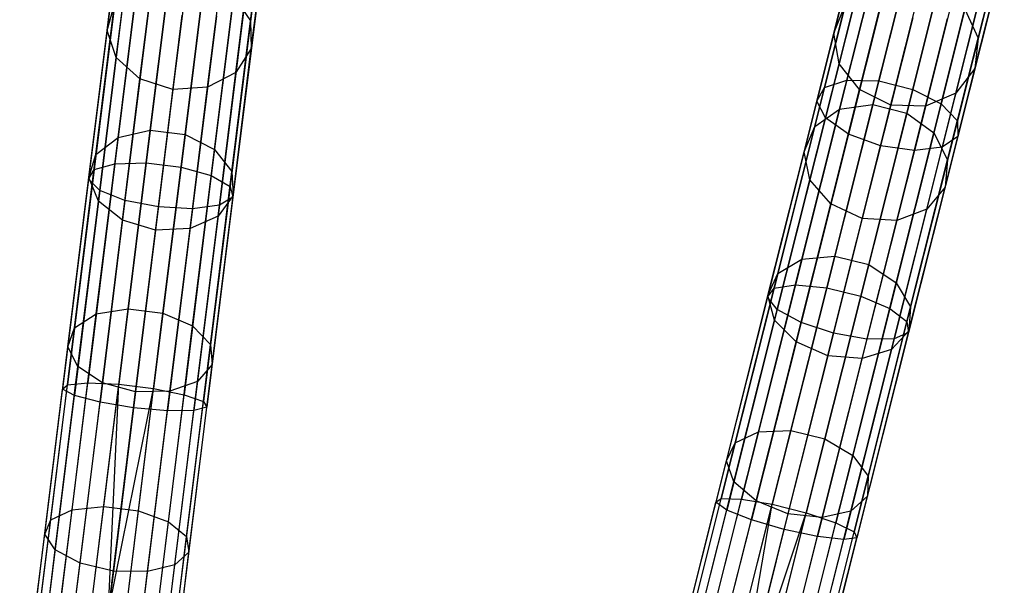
# Model space of a CAD drawing. Extents: x -91 to 92, y -91 to 92.
# Tile 307 of 319: x 7.68 to 21.12, y 70.82 to 78.54. Entities that reach past the tile are written whole.
import ezdxf

# ---------------------------------------------------------------- set-up
doc = ezdxf.new("R2010")
doc.units = 0
doc.header["$LTSCALE"] = 25.4
doc.layers.get('0').update_dxf_attribs({"linetype": 'CONTINUOUS'})

# ---------------------------------------------------------------- blocks, each defined once
blk = doc.blocks.new('NL2500012258_STL_2')
at = {"color": 0}
for p, q in [((111.871, 79.888, 30.336), (111.218, 77.289, 28.794)), ((111.871, 79.888, 30.336), (111.218, 77.289, 28.794)), ((112.313, 79.905, 30.152), (111.652, 77.279, 28.593)), ((112.313, 79.905, 30.152), (111.652, 77.279, 28.593)), ((103.075, 78.1, 170.143), (103.285, 79.798, 167.616)), ((103.075, 78.1, 170.143), (103.285, 79.798, 167.616)), ((111.554, 79.739, 30.661), (110.912, 77.19, 29.149)), ((111.554, 79.739, 30.661), (110.912, 77.19, 29.149)), ((112.777, 79.789, 30.152), (112.116, 77.162, 28.593)), ((112.777, 79.789, 30.152), (112.116, 77.162, 28.593)), ((101.116, 77.967, 169.848), (101.321, 79.626, 167.38)), ((101.116, 77.967, 169.848), (101.321, 79.626, 167.38)), ((111.433, 79.495, 31.055), (110.806, 77.004, 29.578)), ((111.433, 79.495, 31.055), (110.806, 77.004, 29.578)), ((113.158, 79.564, 30.336), (112.504, 76.965, 28.794)), ((113.158, 79.564, 30.336), (112.504, 76.965, 28.794)), ((103.086, 77.723, 169.848), (103.292, 79.382, 167.38)), ((103.086, 77.723, 169.848), (103.292, 79.382, 167.38)), ((101.241, 77.598, 169.57), (101.442, 79.219, 167.157)), ((101.241, 77.598, 169.57), (101.442, 79.219, 167.157)), ((111.536, 79.209, 31.425), (110.924, 76.775, 29.981)), ((111.536, 79.209, 31.425), (110.924, 76.775, 29.981)), ((113.367, 79.283, 30.661), (112.726, 76.734, 29.149)), ((113.367, 79.283, 30.661), (112.726, 76.734, 29.149)), ((102.009, 79.051, 28.593), (101.652, 76.163, 27.455)), ((102.009, 79.051, 28.593), (101.652, 76.163, 27.455)), ((111.04, 77.933, 167.38), (111.353, 79.178, 164.689)), ((111.04, 77.933, 167.38), (111.353, 79.178, 164.689)), ((113.01, 77.863, 167.616), (113.331, 79.137, 164.861)), ((113.01, 77.863, 167.616), (113.331, 79.137, 164.861)), ((101.577, 79.008, 28.794), (101.223, 76.15, 27.668)), ((101.577, 79.008, 28.794), (101.223, 76.15, 27.668)), ((102.484, 78.992, 28.593), (102.127, 76.104, 27.455)), ((102.484, 78.992, 28.593), (102.127, 76.104, 27.455)), ((102.875, 77.396, 169.57), (103.076, 79.017, 167.157)), ((102.875, 77.396, 169.57), (103.076, 79.017, 167.157)), ((111.84, 78.949, 31.687), (111.238, 76.555, 30.267)), ((111.84, 78.949, 31.687), (111.238, 76.555, 30.267)), ((113.358, 79.01, 31.055), (112.732, 76.52, 29.578)), ((113.358, 79.01, 31.055), (112.732, 76.52, 29.578)), ((101.286, 78.872, 29.149), (100.939, 76.069, 28.044)), ((101.286, 78.872, 29.149), (100.939, 76.069, 28.044)), ((101.566, 77.307, 169.373), (101.764, 78.902, 166.999)), ((101.566, 77.307, 169.373), (101.764, 78.902, 166.999)), ((102.489, 77.193, 169.373), (102.686, 78.788, 166.999)), ((102.489, 77.193, 169.373), (102.686, 78.788, 166.999)), ((102.893, 78.845, 28.794), (102.539, 75.987, 27.668)), ((102.893, 78.845, 28.794), (102.539, 75.987, 27.668)), ((113.132, 78.808, 31.425), (112.52, 76.374, 29.981)), ((113.132, 78.808, 31.425), (112.52, 76.374, 29.981)), ((101.204, 78.675, 29.578), (100.865, 75.937, 28.498)), ((101.204, 78.675, 29.578), (100.865, 75.937, 28.498)), ((101.707, 76.607, 172.837), (101.969, 78.723, 170.526)), ((101.707, 76.607, 172.837), (101.969, 78.723, 170.526)), ((102.213, 78.746, 166.943), (102.016, 77.161, 169.302)), ((102.213, 78.746, 166.943), (102.016, 77.161, 169.302)), ((102.182, 76.548, 172.837), (102.444, 78.664, 170.526)), ((102.182, 76.548, 172.837), (102.444, 78.664, 170.526)), ((111.11, 77.515, 167.157), (111.416, 78.732, 164.527)), ((111.11, 77.515, 167.157), (111.416, 78.732, 164.527)), ((111.572, 76.958, 170.526), (112.002, 78.668, 167.922)), ((111.572, 76.958, 170.526), (112.002, 78.668, 167.922)), ((111.676, 76.393, 30.37), (112.275, 78.773, 31.782)), ((111.676, 76.393, 30.37), (112.275, 78.773, 31.782)), ((112.741, 78.722, 31.687), (112.139, 76.328, 30.267)), ((112.741, 78.722, 31.687), (112.139, 76.328, 30.267)), ((112.965, 77.449, 167.38), (113.278, 78.694, 164.689)), ((112.965, 77.449, 167.38), (113.278, 78.694, 164.689)), ((101.267, 76.508, 172.674), (101.527, 78.602, 170.388)), ((101.267, 76.508, 172.674), (101.527, 78.602, 170.388)), ((103.142, 78.642, 29.149), (102.795, 75.839, 28.044)), ((103.142, 78.642, 29.149), (102.795, 75.839, 28.044)), ((111.118, 76.893, 170.388), (111.544, 78.584, 167.811)), ((111.118, 76.893, 170.388), (111.544, 78.584, 167.811)), ((112.036, 76.841, 170.526), (112.466, 78.551, 167.922)), ((112.036, 76.841, 170.526), (112.466, 78.551, 167.922)), ((101.348, 78.462, 29.981), (101.017, 75.786, 28.926)), ((101.348, 78.462, 29.981), (101.017, 75.786, 28.926)), ((102.584, 76.345, 172.674), (102.843, 78.439, 170.388)), ((102.584, 76.345, 172.674), (102.843, 78.439, 170.388)), ((103.174, 78.431, 29.578), (102.835, 75.693, 28.498)), ((103.174, 78.431, 29.578), (102.835, 75.693, 28.498)), ((102.843, 78.439, 170.388), (103.075, 78.1, 170.143)), ((102.843, 78.439, 170.388), (103.075, 78.1, 170.143)), ((100.965, 76.275, 172.386), (101.219, 78.329, 170.143)), ((100.965, 76.275, 172.386), (101.219, 78.329, 170.143)), ((101.116, 77.967, 169.848), (101.219, 78.329, 170.143)), ((101.116, 77.967, 169.848), (101.219, 78.329, 170.143)), ((101.687, 78.282, 30.267), (101.361, 75.649, 29.23)), ((101.687, 78.282, 30.267), (101.361, 75.649, 29.23)), ((102.982, 78.26, 29.981), (102.65, 75.584, 28.926)), ((102.982, 78.26, 29.981), (102.65, 75.584, 28.926)), ((110.779, 76.659, 170.143), (111.196, 78.319, 167.616)), ((110.779, 76.659, 170.143), (111.196, 78.319, 167.616)), ((111.04, 77.933, 167.38), (111.196, 78.319, 167.616)), ((111.04, 77.933, 167.38), (111.196, 78.319, 167.616)), ((111.39, 77.161, 166.999), (111.691, 78.357, 164.412)), ((111.39, 77.161, 166.999), (111.691, 78.357, 164.412)), ((112.404, 76.569, 170.388), (112.83, 78.261, 167.811)), ((112.404, 76.569, 170.388), (112.83, 78.261, 167.811)), ((112.706, 77.114, 167.157), (113.012, 78.33, 164.527)), ((112.706, 77.114, 167.157), (113.012, 78.33, 164.527)), ((112.83, 78.261, 167.811), (113.01, 77.863, 167.616)), ((112.83, 78.261, 167.811), (113.01, 77.863, 167.616)), ((101.818, 75.559, 29.339), (102.142, 78.176, 30.37)), ((101.818, 75.559, 29.339), (102.142, 78.176, 30.37)), ((102.609, 78.168, 30.267), (102.283, 75.535, 29.23)), ((102.609, 78.168, 30.267), (102.283, 75.535, 29.23)), ((112.116, 78.141, 164.371), (111.817, 76.951, 166.943)), ((112.116, 78.141, 164.371), (111.817, 76.951, 166.943)), ((112.291, 76.934, 166.999), (112.592, 78.131, 164.412)), ((112.291, 76.934, 166.999), (112.592, 78.131, 164.412)), ((102.82, 76.045, 172.386), (103.075, 78.1, 170.143)), ((102.82, 76.045, 172.386), (103.075, 78.1, 170.143)), ((103.075, 78.1, 170.143), (103.086, 77.723, 169.848)), ((103.075, 78.1, 170.143), (103.086, 77.723, 169.848)), ((100.867, 75.961, 172.039), (101.116, 77.967, 169.848)), ((100.867, 75.961, 172.039), (101.116, 77.967, 169.848)), ((101.241, 77.598, 169.57), (101.116, 77.967, 169.848)), ((101.241, 77.598, 169.57), (101.116, 77.967, 169.848)), ((110.632, 76.312, 169.848), (111.04, 77.933, 167.38)), ((110.632, 76.312, 169.848), (111.04, 77.933, 167.38)), ((111.11, 77.515, 167.157), (111.04, 77.933, 167.38)), ((111.11, 77.515, 167.157), (111.04, 77.933, 167.38)), ((112.593, 76.203, 170.143), (113.01, 77.863, 167.616)), ((112.593, 76.203, 170.143), (113.01, 77.863, 167.616)), ((113.01, 77.863, 167.616), (112.965, 77.449, 167.38)), ((113.01, 77.863, 167.616), (112.965, 77.449, 167.38)), ((102.838, 75.717, 172.039), (103.086, 77.723, 169.848)), ((102.838, 75.717, 172.039), (103.086, 77.723, 169.848)), ((103.086, 77.723, 169.848), (102.875, 77.396, 169.57)), ((103.086, 77.723, 169.848), (102.875, 77.396, 169.57)), ((100.998, 75.637, 171.712), (101.241, 77.598, 169.57)), ((100.998, 75.637, 171.712), (101.241, 77.598, 169.57)), ((101.566, 77.307, 169.373), (101.241, 77.598, 169.57)), ((101.566, 77.307, 169.373), (101.241, 77.598, 169.57)), ((110.711, 75.931, 169.57), (111.11, 77.515, 167.157)), ((110.711, 75.931, 169.57), (111.11, 77.515, 167.157)), ((111.39, 77.161, 166.999), (111.11, 77.515, 167.157)), ((111.39, 77.161, 166.999), (111.11, 77.515, 167.157)), ((112.558, 75.828, 169.848), (112.965, 77.449, 167.38)), ((112.558, 75.828, 169.848), (112.965, 77.449, 167.38)), ((112.965, 77.449, 167.38), (112.706, 77.114, 167.157)), ((112.965, 77.449, 167.38), (112.706, 77.114, 167.157)), ((101.327, 75.378, 171.48), (101.566, 77.307, 169.373)), ((101.327, 75.378, 171.48), (101.566, 77.307, 169.373)), ((102.016, 77.161, 169.302), (101.566, 77.307, 169.373)), ((102.016, 77.161, 169.302), (101.566, 77.307, 169.373)), ((102.875, 77.396, 169.57), (102.489, 77.193, 169.373)), ((102.875, 77.396, 169.57), (102.489, 77.193, 169.373)), ((102.632, 75.435, 171.712), (102.875, 77.396, 169.57)), ((102.632, 75.435, 171.712), (102.875, 77.396, 169.57)), ((102.489, 77.193, 169.373), (102.016, 77.161, 169.302)), ((102.489, 77.193, 169.373), (102.016, 77.161, 169.302)), ((102.25, 75.264, 171.48), (102.489, 77.193, 169.373)), ((102.25, 75.264, 171.48), (102.489, 77.193, 169.373)), ((110.912, 77.19, 29.149), (110.223, 74.45, 28.044)), ((110.912, 77.19, 29.149), (110.223, 74.45, 28.044)), ((111.218, 77.289, 28.794), (110.515, 74.496, 27.668)), ((111.218, 77.289, 28.794), (110.515, 74.496, 27.668)), ((110.806, 77.004, 29.578), (110.912, 77.19, 29.149)), ((110.806, 77.004, 29.578), (110.912, 77.19, 29.149)), ((110.912, 77.19, 29.149), (111.218, 77.289, 28.794)), ((110.912, 77.19, 29.149), (111.218, 77.289, 28.794)), ((111.652, 77.279, 28.593), (110.942, 74.456, 27.455)), ((111.652, 77.279, 28.593), (110.942, 74.456, 27.455)), ((111.218, 77.289, 28.794), (111.652, 77.279, 28.593)), ((111.218, 77.289, 28.794), (111.652, 77.279, 28.593)), ((111.652, 77.279, 28.593), (112.116, 77.162, 28.593)), ((111.652, 77.279, 28.593), (112.116, 77.162, 28.593)), ((102.016, 77.161, 169.302), (101.779, 75.243, 171.396)), ((102.016, 77.161, 169.302), (101.779, 75.243, 171.396)), ((110.998, 75.602, 169.373), (111.39, 77.161, 166.999)), ((110.998, 75.602, 169.373), (111.39, 77.161, 166.999)), ((111.817, 76.951, 166.943), (111.39, 77.161, 166.999)), ((111.817, 76.951, 166.943), (111.39, 77.161, 166.999)), ((112.116, 77.162, 28.593), (111.407, 74.34, 27.455)), ((112.116, 77.162, 28.593), (111.407, 74.34, 27.455)), ((112.116, 77.162, 28.593), (112.504, 76.965, 28.794)), ((112.116, 77.162, 28.593), (112.504, 76.965, 28.794)), ((112.706, 77.114, 167.157), (112.291, 76.934, 166.999)), ((112.706, 77.114, 167.157), (112.291, 76.934, 166.999)), ((112.308, 75.529, 169.57), (112.706, 77.114, 167.157)), ((112.308, 75.529, 169.57), (112.706, 77.114, 167.157)), ((110.806, 77.004, 29.578), (110.133, 74.329, 28.498)), ((110.806, 77.004, 29.578), (110.133, 74.329, 28.498)), ((110.924, 76.775, 29.981), (110.806, 77.004, 29.578)), ((110.924, 76.775, 29.981), (110.806, 77.004, 29.578)), ((111.051, 74.89, 172.837), (111.572, 76.958, 170.526)), ((111.051, 74.89, 172.837), (111.572, 76.958, 170.526)), ((111.118, 76.893, 170.388), (111.572, 76.958, 170.526)), ((111.118, 76.893, 170.388), (111.572, 76.958, 170.526)), ((111.817, 76.951, 166.943), (111.427, 75.402, 169.302)), ((111.817, 76.951, 166.943), (111.427, 75.402, 169.302)), ((111.572, 76.958, 170.526), (112.036, 76.841, 170.526)), ((111.572, 76.958, 170.526), (112.036, 76.841, 170.526)), ((112.504, 76.965, 28.794), (111.802, 74.173, 27.668)), ((112.504, 76.965, 28.794), (111.802, 74.173, 27.668)), ((112.291, 76.934, 166.999), (111.817, 76.951, 166.943)), ((112.291, 76.934, 166.999), (111.817, 76.951, 166.943)), ((111.9, 75.376, 169.373), (112.291, 76.934, 166.999)), ((111.9, 75.376, 169.373), (112.291, 76.934, 166.999)), ((112.504, 76.965, 28.794), (112.726, 76.734, 29.149)), ((112.504, 76.965, 28.794), (112.726, 76.734, 29.149)), ((110.924, 76.775, 29.981), (110.266, 74.16, 28.926)), ((110.924, 76.775, 29.981), (110.266, 74.16, 28.926)), ((110.603, 74.846, 172.674), (111.118, 76.893, 170.388)), ((110.603, 74.846, 172.674), (111.118, 76.893, 170.388)), ((110.779, 76.659, 170.143), (111.118, 76.893, 170.388)), ((110.779, 76.659, 170.143), (111.118, 76.893, 170.388)), ((111.238, 76.555, 30.267), (110.924, 76.775, 29.981)), ((111.238, 76.555, 30.267), (110.924, 76.775, 29.981)), ((111.516, 74.773, 172.837), (112.036, 76.841, 170.526)), ((111.516, 74.773, 172.837), (112.036, 76.841, 170.526)), ((112.036, 76.841, 170.526), (112.404, 76.569, 170.388)), ((112.036, 76.841, 170.526), (112.404, 76.569, 170.388)), ((110.274, 74.652, 172.386), (110.779, 76.659, 170.143)), ((110.274, 74.652, 172.386), (110.779, 76.659, 170.143)), ((110.632, 76.312, 169.848), (110.779, 76.659, 170.143)), ((110.632, 76.312, 169.848), (110.779, 76.659, 170.143)), ((112.726, 76.734, 29.149), (112.037, 73.994, 28.044)), ((112.726, 76.734, 29.149), (112.037, 73.994, 28.044)), ((112.726, 76.734, 29.149), (112.732, 76.52, 29.578)), ((112.726, 76.734, 29.149), (112.732, 76.52, 29.578)), ((100.965, 76.275, 172.386), (101.267, 76.508, 172.674)), ((100.965, 76.275, 172.386), (101.267, 76.508, 172.674)), ((100.969, 74.099, 174.62), (101.267, 76.508, 172.674)), ((100.969, 74.099, 174.62), (101.267, 76.508, 172.674)), ((101.267, 76.508, 172.674), (101.707, 76.607, 172.837)), ((101.267, 76.508, 172.674), (101.707, 76.607, 172.837)), ((101.405, 74.171, 174.803), (101.707, 76.607, 172.837)), ((101.405, 74.171, 174.803), (101.707, 76.607, 172.837)), ((101.707, 76.607, 172.837), (102.182, 76.548, 172.837)), ((101.707, 76.607, 172.837), (102.182, 76.548, 172.837)), ((101.88, 74.112, 174.803), (102.182, 76.548, 172.837)), ((101.88, 74.112, 174.803), (102.182, 76.548, 172.837)), ((102.182, 76.548, 172.837), (102.584, 76.345, 172.674)), ((102.182, 76.548, 172.837), (102.584, 76.345, 172.674)), ((111.238, 76.555, 30.267), (110.591, 73.982, 29.23)), ((111.238, 76.555, 30.267), (110.591, 73.982, 29.23)), ((111.676, 76.393, 30.37), (111.238, 76.555, 30.267)), ((111.676, 76.393, 30.37), (111.238, 76.555, 30.267)), ((111.89, 74.523, 172.674), (112.404, 76.569, 170.388)), ((111.89, 74.523, 172.674), (112.404, 76.569, 170.388)), ((112.732, 76.52, 29.578), (112.059, 73.845, 28.498)), ((112.732, 76.52, 29.578), (112.059, 73.845, 28.498)), ((112.404, 76.569, 170.388), (112.593, 76.203, 170.143)), ((112.404, 76.569, 170.388), (112.593, 76.203, 170.143)), ((112.732, 76.52, 29.578), (112.52, 76.374, 29.981)), ((112.732, 76.52, 29.578), (112.52, 76.374, 29.981)), ((111.033, 73.836, 29.339), (111.676, 76.393, 30.37)), ((111.033, 73.836, 29.339), (111.676, 76.393, 30.37)), ((112.139, 76.328, 30.267), (111.676, 76.393, 30.37)), ((112.139, 76.328, 30.267), (111.676, 76.393, 30.37)), ((112.52, 76.374, 29.981), (111.862, 73.759, 28.926)), ((112.52, 76.374, 29.981), (111.862, 73.759, 28.926)), ((112.52, 76.374, 29.981), (112.139, 76.328, 30.267)), ((112.52, 76.374, 29.981), (112.139, 76.328, 30.267)), ((100.672, 73.911, 174.295), (100.965, 76.275, 172.386)), ((100.672, 73.911, 174.295), (100.965, 76.275, 172.386)), ((100.867, 75.961, 172.039), (100.965, 76.275, 172.386)), ((100.867, 75.961, 172.039), (100.965, 76.275, 172.386)), ((102.285, 73.936, 174.62), (102.584, 76.345, 172.674)), ((102.285, 73.936, 174.62), (102.584, 76.345, 172.674)), ((102.584, 76.345, 172.674), (102.82, 76.045, 172.386)), ((102.584, 76.345, 172.674), (102.82, 76.045, 172.386)), ((110.139, 74.352, 172.039), (110.632, 76.312, 169.848)), ((110.139, 74.352, 172.039), (110.632, 76.312, 169.848)), ((110.711, 75.931, 169.57), (110.632, 76.312, 169.848)), ((110.711, 75.931, 169.57), (110.632, 76.312, 169.848)), ((112.139, 76.328, 30.267), (111.492, 73.756, 29.23)), ((112.139, 76.328, 30.267), (111.492, 73.756, 29.23)), ((101.223, 76.15, 27.668), (100.853, 73.159, 26.982)), ((101.223, 76.15, 27.668), (100.853, 73.159, 26.982)), ((100.939, 76.069, 28.044), (101.223, 76.15, 27.668)), ((100.939, 76.069, 28.044), (101.223, 76.15, 27.668)), ((101.223, 76.15, 27.668), (101.652, 76.163, 27.455)), ((101.223, 76.15, 27.668), (101.652, 76.163, 27.455)), ((101.652, 76.163, 27.455), (101.277, 73.139, 26.762)), ((101.652, 76.163, 27.455), (101.277, 73.139, 26.762)), ((101.652, 76.163, 27.455), (102.127, 76.104, 27.455)), ((101.652, 76.163, 27.455), (102.127, 76.104, 27.455)), ((102.127, 76.104, 27.455), (101.752, 73.08, 26.762)), ((102.127, 76.104, 27.455), (101.752, 73.08, 26.762)), ((102.127, 76.104, 27.455), (102.539, 75.987, 27.668)), ((102.127, 76.104, 27.455), (102.539, 75.987, 27.668)), ((112.088, 74.196, 172.386), (112.593, 76.203, 170.143)), ((112.088, 74.196, 172.386), (112.593, 76.203, 170.143)), ((112.593, 76.203, 170.143), (112.558, 75.828, 169.848)), ((112.593, 76.203, 170.143), (112.558, 75.828, 169.848)), ((100.939, 76.069, 28.044), (100.576, 73.134, 27.371)), ((100.939, 76.069, 28.044), (100.576, 73.134, 27.371)), ((100.582, 73.652, 173.903), (100.867, 75.961, 172.039)), ((100.582, 73.652, 173.903), (100.867, 75.961, 172.039)), ((100.865, 75.937, 28.498), (100.939, 76.069, 28.044)), ((100.865, 75.937, 28.498), (100.939, 76.069, 28.044)), ((100.998, 75.637, 171.712), (100.867, 75.961, 172.039)), ((100.998, 75.637, 171.712), (100.867, 75.961, 172.039)), ((102.539, 75.987, 27.668), (102.169, 72.996, 26.982)), ((102.539, 75.987, 27.668), (102.169, 72.996, 26.982)), ((102.528, 73.681, 174.295), (102.82, 76.045, 172.386)), ((102.528, 73.681, 174.295), (102.82, 76.045, 172.386)), ((102.539, 75.987, 27.668), (102.795, 75.839, 28.044)), ((102.539, 75.987, 27.668), (102.795, 75.839, 28.044)), ((102.82, 76.045, 172.386), (102.838, 75.717, 172.039)), ((102.82, 76.045, 172.386), (102.838, 75.717, 172.039)), ((100.865, 75.937, 28.498), (100.51, 73.071, 27.841)), ((100.865, 75.937, 28.498), (100.51, 73.071, 27.841)), ((101.017, 75.786, 28.926), (100.865, 75.937, 28.498)), ((101.017, 75.786, 28.926), (100.865, 75.937, 28.498)), ((102.795, 75.839, 28.044), (102.431, 72.904, 27.371)), ((102.795, 75.839, 28.044), (102.431, 72.904, 27.371)), ((102.795, 75.839, 28.044), (102.835, 75.693, 28.498)), ((102.795, 75.839, 28.044), (102.835, 75.693, 28.498)), ((110.229, 74.014, 171.712), (110.711, 75.931, 169.57)), ((110.229, 74.014, 171.712), (110.711, 75.931, 169.57)), ((110.998, 75.602, 169.373), (110.711, 75.931, 169.57)), ((110.998, 75.602, 169.373), (110.711, 75.931, 169.57)), ((112.065, 73.868, 172.039), (112.558, 75.828, 169.848)), ((112.065, 73.868, 172.039), (112.558, 75.828, 169.848)), ((112.558, 75.828, 169.848), (112.308, 75.529, 169.57)), ((112.558, 75.828, 169.848), (112.308, 75.529, 169.57)), ((101.017, 75.786, 28.926), (100.67, 72.984, 28.284)), ((101.017, 75.786, 28.926), (100.67, 72.984, 28.284)), ((101.361, 75.649, 29.23), (101.017, 75.786, 28.926)), ((101.361, 75.649, 29.23), (101.017, 75.786, 28.926)), ((102.835, 75.693, 28.498), (102.48, 72.827, 27.841)), ((102.835, 75.693, 28.498), (102.48, 72.827, 27.841)), ((102.552, 73.408, 173.903), (102.838, 75.717, 172.039)), ((102.552, 73.408, 173.903), (102.838, 75.717, 172.039)), ((102.838, 75.717, 172.039), (102.632, 75.435, 171.712)), ((102.838, 75.717, 172.039), (102.632, 75.435, 171.712)), ((102.835, 75.693, 28.498), (102.65, 75.584, 28.926)), ((102.835, 75.693, 28.498), (102.65, 75.584, 28.926)), ((100.719, 73.38, 173.534), (100.998, 75.637, 171.712)), ((100.719, 73.38, 173.534), (100.998, 75.637, 171.712)), ((101.327, 75.378, 171.48), (100.998, 75.637, 171.712)), ((101.327, 75.378, 171.48), (100.998, 75.637, 171.712)), ((101.361, 75.649, 29.23), (101.02, 72.893, 28.598)), ((101.361, 75.649, 29.23), (101.02, 72.893, 28.598)), ((101.818, 75.559, 29.339), (101.361, 75.649, 29.23)), ((101.818, 75.559, 29.339), (101.361, 75.649, 29.23)), ((101.479, 72.819, 28.711), (101.818, 75.559, 29.339)), ((101.479, 72.819, 28.711), (101.818, 75.559, 29.339)), ((102.283, 75.535, 29.23), (101.818, 75.559, 29.339)), ((102.283, 75.535, 29.23), (101.818, 75.559, 29.339)), ((102.65, 75.584, 28.926), (102.283, 75.535, 29.23)), ((102.65, 75.584, 28.926), (102.283, 75.535, 29.23)), ((102.65, 75.584, 28.926), (102.303, 72.782, 28.284)), ((102.65, 75.584, 28.926), (102.303, 72.782, 28.284)), ((110.524, 73.717, 171.48), (110.998, 75.602, 169.373)), ((110.524, 73.717, 171.48), (110.998, 75.602, 169.373)), ((111.427, 75.402, 169.302), (110.998, 75.602, 169.373)), ((111.427, 75.402, 169.302), (110.998, 75.602, 169.373)), ((102.283, 75.535, 29.23), (101.942, 72.779, 28.598)), ((102.283, 75.535, 29.23), (101.942, 72.779, 28.598)), ((102.632, 75.435, 171.712), (102.25, 75.264, 171.48)), ((102.632, 75.435, 171.712), (102.25, 75.264, 171.48)), ((102.352, 73.178, 173.534), (102.632, 75.435, 171.712)), ((102.352, 73.178, 173.534), (102.632, 75.435, 171.712)), ((111.826, 73.613, 171.712), (112.308, 75.529, 169.57)), ((111.826, 73.613, 171.712), (112.308, 75.529, 169.57)), ((112.308, 75.529, 169.57), (111.9, 75.376, 169.373)), ((112.308, 75.529, 169.57), (111.9, 75.376, 169.373)), ((101.052, 73.158, 173.272), (101.327, 75.378, 171.48)), ((101.052, 73.158, 173.272), (101.327, 75.378, 171.48)), ((101.779, 75.243, 171.396), (101.327, 75.378, 171.48)), ((101.779, 75.243, 171.396), (101.327, 75.378, 171.48)), ((111.427, 75.402, 169.302), (110.956, 73.528, 171.396)), ((111.427, 75.402, 169.302), (110.956, 73.528, 171.396)), ((111.425, 73.49, 171.48), (111.9, 75.376, 169.373)), ((111.425, 73.49, 171.48), (111.9, 75.376, 169.373)), ((111.9, 75.376, 169.373), (111.427, 75.402, 169.302)), ((111.9, 75.376, 169.373), (111.427, 75.402, 169.302)), ((101.779, 75.243, 171.396), (101.506, 73.037, 173.177)), ((101.779, 75.243, 171.396), (101.506, 73.037, 173.177)), ((102.25, 75.264, 171.48), (101.779, 75.243, 171.396)), ((102.25, 75.264, 171.48), (101.779, 75.243, 171.396)), ((101.975, 73.044, 173.272), (102.25, 75.264, 171.48)), ((101.975, 73.044, 173.272), (102.25, 75.264, 171.48)), ((110.453, 72.51, 174.803), (111.051, 74.89, 172.837)), ((110.453, 72.51, 174.803), (111.051, 74.89, 172.837)), ((110.603, 74.846, 172.674), (111.051, 74.89, 172.837)), ((110.603, 74.846, 172.674), (111.051, 74.89, 172.837)), ((111.051, 74.89, 172.837), (111.516, 74.773, 172.837)), ((111.051, 74.89, 172.837), (111.516, 74.773, 172.837)), ((110.011, 72.491, 174.62), (110.603, 74.846, 172.674)), ((110.011, 72.491, 174.62), (110.603, 74.846, 172.674)), ((110.274, 74.652, 172.386), (110.603, 74.846, 172.674)), ((110.274, 74.652, 172.386), (110.603, 74.846, 172.674)), ((110.917, 72.393, 174.803), (111.516, 74.773, 172.837)), ((110.917, 72.393, 174.803), (111.516, 74.773, 172.837)), ((111.516, 74.773, 172.837), (111.89, 74.523, 172.674)), ((111.516, 74.773, 172.837), (111.89, 74.523, 172.674)), ((109.693, 72.342, 174.295), (110.274, 74.652, 172.386)), ((109.693, 72.342, 174.295), (110.274, 74.652, 172.386)), ((110.139, 74.352, 172.039), (110.274, 74.652, 172.386)), ((110.139, 74.352, 172.039), (110.274, 74.652, 172.386)), ((110.515, 74.496, 27.668), (109.78, 71.573, 26.982)), ((110.515, 74.496, 27.668), (109.78, 71.573, 26.982)), ((110.223, 74.45, 28.044), (110.515, 74.496, 27.668)), ((110.223, 74.45, 28.044), (110.515, 74.496, 27.668)), ((110.515, 74.496, 27.668), (110.942, 74.456, 27.455)), ((110.515, 74.496, 27.668), (110.942, 74.456, 27.455)), ((111.297, 72.168, 174.62), (111.89, 74.523, 172.674)), ((111.297, 72.168, 174.62), (111.89, 74.523, 172.674)), ((111.89, 74.523, 172.674), (112.088, 74.196, 172.386)), ((111.89, 74.523, 172.674), (112.088, 74.196, 172.386)), ((110.223, 74.45, 28.044), (109.502, 71.582, 27.371)), ((110.223, 74.45, 28.044), (109.502, 71.582, 27.371)), ((109.572, 72.096, 173.903), (110.139, 74.352, 172.039)), ((109.572, 72.096, 173.903), (110.139, 74.352, 172.039)), ((110.133, 74.329, 28.498), (110.223, 74.45, 28.044)), ((110.133, 74.329, 28.498), (110.223, 74.45, 28.044)), ((110.229, 74.014, 171.712), (110.139, 74.352, 172.039)), ((110.229, 74.014, 171.712), (110.139, 74.352, 172.039)), ((110.942, 74.456, 27.455), (110.199, 71.501, 26.762)), ((110.942, 74.456, 27.455), (110.199, 71.501, 26.762)), ((110.942, 74.456, 27.455), (111.407, 74.34, 27.455)), ((110.942, 74.456, 27.455), (111.407, 74.34, 27.455)), ((110.133, 74.329, 28.498), (109.429, 71.528, 27.841)), ((110.133, 74.329, 28.498), (109.429, 71.528, 27.841)), ((110.266, 74.16, 28.926), (110.133, 74.329, 28.498)), ((110.266, 74.16, 28.926), (110.133, 74.329, 28.498)), ((111.407, 74.34, 27.455), (110.663, 71.385, 26.762)), ((111.407, 74.34, 27.455), (110.663, 71.385, 26.762)), ((111.407, 74.34, 27.455), (111.802, 74.173, 27.668)), ((111.407, 74.34, 27.455), (111.802, 74.173, 27.668)), ((100.638, 71.427, 176.18), (100.969, 74.099, 174.62)), ((100.638, 71.427, 176.18), (100.969, 74.099, 174.62)), ((100.672, 73.911, 174.295), (100.969, 74.099, 174.62)), ((100.672, 73.911, 174.295), (100.969, 74.099, 174.62)), ((100.969, 74.099, 174.62), (101.405, 74.171, 174.803)), ((100.969, 74.099, 174.62), (101.405, 74.171, 174.803)), ((101.071, 71.471, 176.381), (101.405, 74.171, 174.803)), ((101.071, 71.471, 176.381), (101.405, 74.171, 174.803)), ((101.405, 74.171, 174.803), (101.88, 74.112, 174.803)), ((101.405, 74.171, 174.803), (101.88, 74.112, 174.803)), ((101.546, 71.412, 176.381), (101.88, 74.112, 174.803)), ((101.546, 71.412, 176.381), (101.88, 74.112, 174.803)), ((101.88, 74.112, 174.803), (102.285, 73.936, 174.62)), ((101.88, 74.112, 174.803), (102.285, 73.936, 174.62)), ((110.266, 74.16, 28.926), (109.577, 71.422, 28.284)), ((110.266, 74.16, 28.926), (109.577, 71.422, 28.284)), ((110.591, 73.982, 29.23), (110.266, 74.16, 28.926)), ((110.591, 73.982, 29.23), (110.266, 74.16, 28.926)), ((111.802, 74.173, 27.668), (111.066, 71.249, 26.982)), ((111.802, 74.173, 27.668), (111.066, 71.249, 26.982)), ((111.507, 71.886, 174.295), (112.088, 74.196, 172.386)), ((111.507, 71.886, 174.295), (112.088, 74.196, 172.386)), ((111.802, 74.173, 27.668), (112.037, 73.994, 28.044)), ((111.802, 74.173, 27.668), (112.037, 73.994, 28.044)), ((112.088, 74.196, 172.386), (112.065, 73.868, 172.039)), ((112.088, 74.196, 172.386), (112.065, 73.868, 172.039)), ((109.675, 71.809, 173.534), (110.229, 74.014, 171.712)), ((109.675, 71.809, 173.534), (110.229, 74.014, 171.712)), ((110.591, 73.982, 29.23), (109.913, 71.289, 28.598)), ((110.591, 73.982, 29.23), (109.913, 71.289, 28.598)), ((110.524, 73.717, 171.48), (110.229, 74.014, 171.712)), ((110.524, 73.717, 171.48), (110.229, 74.014, 171.712)), ((111.033, 73.836, 29.339), (110.591, 73.982, 29.23)), ((111.033, 73.836, 29.339), (110.591, 73.982, 29.23)), ((112.037, 73.994, 28.044), (111.316, 71.126, 27.371)), ((112.037, 73.994, 28.044), (111.316, 71.126, 27.371)), ((112.037, 73.994, 28.044), (112.059, 73.845, 28.498)), ((112.037, 73.994, 28.044), (112.059, 73.845, 28.498)), ((100.347, 71.29, 175.826), (100.672, 73.911, 174.295)), ((100.347, 71.29, 175.826), (100.672, 73.911, 174.295)), ((100.582, 73.652, 173.903), (100.672, 73.911, 174.295)), ((100.582, 73.652, 173.903), (100.672, 73.911, 174.295)), ((101.954, 71.264, 176.18), (102.285, 73.936, 174.62)), ((101.954, 71.264, 176.18), (102.285, 73.936, 174.62)), ((102.285, 73.936, 174.62), (102.528, 73.681, 174.295)), ((102.285, 73.936, 174.62), (102.528, 73.681, 174.295)), ((110.36, 71.159, 28.711), (111.033, 73.836, 29.339)), ((110.36, 71.159, 28.711), (111.033, 73.836, 29.339)), ((111.492, 73.756, 29.23), (111.033, 73.836, 29.339)), ((111.492, 73.756, 29.23), (111.033, 73.836, 29.339)), ((112.059, 73.845, 28.498), (111.354, 71.044, 27.841)), ((112.059, 73.845, 28.498), (111.354, 71.044, 27.841)), ((111.497, 71.611, 173.903), (112.065, 73.868, 172.039)), ((111.497, 71.611, 173.903), (112.065, 73.868, 172.039)), ((112.065, 73.868, 172.039), (111.826, 73.613, 171.712)), ((112.065, 73.868, 172.039), (111.826, 73.613, 171.712)), ((112.059, 73.845, 28.498), (111.862, 73.759, 28.926)), ((112.059, 73.845, 28.498), (111.862, 73.759, 28.926)), ((102.203, 71.061, 175.826), (102.528, 73.681, 174.295)), ((102.203, 71.061, 175.826), (102.528, 73.681, 174.295)), ((102.528, 73.681, 174.295), (102.552, 73.408, 173.903)), ((102.528, 73.681, 174.295), (102.552, 73.408, 173.903)), ((109.978, 71.548, 173.272), (110.524, 73.717, 171.48)), ((109.978, 71.548, 173.272), (110.524, 73.717, 171.48)), ((110.956, 73.528, 171.396), (110.524, 73.717, 171.48)), ((110.956, 73.528, 171.396), (110.524, 73.717, 171.48)), ((111.492, 73.756, 29.23), (110.815, 71.062, 28.598)), ((111.492, 73.756, 29.23), (110.815, 71.062, 28.598)), ((111.862, 73.759, 28.926), (111.174, 71.021, 28.284)), ((111.862, 73.759, 28.926), (111.174, 71.021, 28.284)), ((111.862, 73.759, 28.926), (111.492, 73.756, 29.23)), ((111.862, 73.759, 28.926), (111.492, 73.756, 29.23)), ((100.265, 71.092, 175.398), (100.582, 73.652, 173.903)), ((100.265, 71.092, 175.398), (100.582, 73.652, 173.903)), ((100.719, 73.38, 173.534), (100.582, 73.652, 173.903)), ((100.719, 73.38, 173.534), (100.582, 73.652, 173.903)), ((111.271, 71.408, 173.534), (111.826, 73.613, 171.712)), ((111.271, 71.408, 173.534), (111.826, 73.613, 171.712)), ((111.826, 73.613, 171.712), (111.425, 73.49, 171.48)), ((111.826, 73.613, 171.712), (111.425, 73.49, 171.48)), ((102.235, 70.848, 175.398), (102.552, 73.408, 173.903)), ((102.235, 70.848, 175.398), (102.552, 73.408, 173.903)), ((102.552, 73.408, 173.903), (102.352, 73.178, 173.534)), ((102.552, 73.408, 173.903), (102.352, 73.178, 173.534)), ((110.956, 73.528, 171.396), (110.413, 71.372, 173.177)), ((110.956, 73.528, 171.396), (110.413, 71.372, 173.177)), ((110.88, 71.321, 173.272), (111.425, 73.49, 171.48)), ((110.88, 71.321, 173.272), (111.425, 73.49, 171.48)), ((111.425, 73.49, 171.48), (110.956, 73.528, 171.396)), ((111.425, 73.49, 171.48), (110.956, 73.528, 171.396)), ((100.409, 70.878, 174.995), (100.719, 73.38, 173.534)), ((100.409, 70.878, 174.995), (100.719, 73.38, 173.534)), ((101.052, 73.158, 173.272), (100.719, 73.38, 173.534)), ((101.052, 73.158, 173.272), (100.719, 73.38, 173.534)), ((100.204, 70.132, 27.145), (100.576, 73.134, 27.371)), ((100.204, 70.132, 27.145), (100.576, 73.134, 27.371)), ((100.474, 70.099, 26.751), (100.853, 73.159, 26.982)), ((100.474, 70.099, 26.751), (100.853, 73.159, 26.982)), ((100.51, 73.071, 27.841), (100.576, 73.134, 27.371)), ((100.51, 73.071, 27.841), (100.576, 73.134, 27.371)), ((100.576, 73.134, 27.371), (100.853, 73.159, 26.982)), ((100.576, 73.134, 27.371), (100.853, 73.159, 26.982)), ((100.748, 70.697, 174.709), (101.052, 73.158, 173.272)), ((100.748, 70.697, 174.709), (101.052, 73.158, 173.272)), ((100.853, 73.159, 26.982), (101.277, 73.139, 26.762)), ((100.853, 73.159, 26.982), (101.277, 73.139, 26.762)), ((100.894, 70.047, 26.529), (101.277, 73.139, 26.762)), ((100.894, 70.047, 26.529), (101.277, 73.139, 26.762)), ((101.506, 73.037, 173.177), (101.052, 73.158, 173.272)), ((101.506, 73.037, 173.177), (101.052, 73.158, 173.272)), ((101.132, 70.017, 26.5), (101.277, 73.139, 26.762)), ((101.132, 70.017, 26.5), (101.277, 73.139, 26.762)), ((101.277, 73.139, 26.762), (101.752, 73.08, 26.762)), ((101.277, 73.139, 26.762), (101.752, 73.08, 26.762)), ((102.352, 73.178, 173.534), (101.975, 73.044, 173.272)), ((102.352, 73.178, 173.534), (101.975, 73.044, 173.272)), ((102.043, 70.676, 174.995), (102.352, 73.178, 173.534)), ((102.043, 70.676, 174.995), (102.352, 73.178, 173.534)), ((100.147, 70.139, 27.621), (100.51, 73.071, 27.841)), ((100.147, 70.139, 27.621), (100.51, 73.071, 27.841)), ((100.67, 72.984, 28.284), (100.51, 73.071, 27.841)), ((100.67, 72.984, 28.284), (100.51, 73.071, 27.841)), ((101.132, 70.017, 26.5), (101.752, 73.08, 26.762)), ((101.132, 70.017, 26.5), (101.752, 73.08, 26.762)), ((101.506, 73.037, 173.177), (101.203, 70.59, 174.606)), ((101.506, 73.037, 173.177), (101.203, 70.59, 174.606)), ((101.369, 69.988, 26.529), (101.752, 73.08, 26.762)), ((101.369, 69.988, 26.529), (101.752, 73.08, 26.762)), ((101.975, 73.044, 173.272), (101.506, 73.037, 173.177)), ((101.975, 73.044, 173.272), (101.506, 73.037, 173.177)), ((101.67, 70.583, 174.709), (101.975, 73.044, 173.272)), ((101.67, 70.583, 174.709), (101.975, 73.044, 173.272)), ((101.752, 73.08, 26.762), (102.169, 72.996, 26.982)), ((101.752, 73.08, 26.762), (102.169, 72.996, 26.982)), ((100.315, 70.118, 28.068), (100.67, 72.984, 28.284)), ((100.315, 70.118, 28.068), (100.67, 72.984, 28.284)), ((101.02, 72.893, 28.598), (100.67, 72.984, 28.284)), ((101.02, 72.893, 28.598), (100.67, 72.984, 28.284)), ((100.671, 70.074, 28.385), (101.02, 72.893, 28.598)), ((100.671, 70.074, 28.385), (101.02, 72.893, 28.598)), ((101.479, 72.819, 28.711), (101.02, 72.893, 28.598)), ((101.479, 72.819, 28.711), (101.02, 72.893, 28.598)), ((101.79, 69.936, 26.751), (102.169, 72.996, 26.982)), ((101.79, 69.936, 26.751), (102.169, 72.996, 26.982)), ((102.06, 69.902, 27.145), (102.431, 72.904, 27.371)), ((102.06, 69.902, 27.145), (102.431, 72.904, 27.371)), ((102.169, 72.996, 26.982), (102.431, 72.904, 27.371)), ((102.169, 72.996, 26.982), (102.431, 72.904, 27.371)), ((102.431, 72.904, 27.371), (102.48, 72.827, 27.841)), ((102.431, 72.904, 27.371), (102.48, 72.827, 27.841)), ((101.132, 70.017, 28.5), (101.479, 72.819, 28.711)), ((101.132, 70.017, 28.5), (101.479, 72.819, 28.711)), ((101.942, 72.779, 28.598), (101.479, 72.819, 28.711)), ((101.942, 72.779, 28.598), (101.479, 72.819, 28.711)), ((101.593, 69.96, 28.385), (101.942, 72.779, 28.598)), ((101.593, 69.96, 28.385), (101.942, 72.779, 28.598)), ((102.303, 72.782, 28.284), (101.942, 72.779, 28.598)), ((102.303, 72.782, 28.284), (101.942, 72.779, 28.598)), ((101.949, 69.916, 28.068), (102.303, 72.782, 28.284)), ((101.949, 69.916, 28.068), (102.303, 72.782, 28.284)), ((102.117, 69.895, 27.621), (102.48, 72.827, 27.841)), ((102.117, 69.895, 27.621), (102.48, 72.827, 27.841)), ((102.48, 72.827, 27.841), (102.303, 72.782, 28.284)), ((102.48, 72.827, 27.841), (102.303, 72.782, 28.284)), ((109.355, 69.881, 176.18), (110.011, 72.491, 174.62)), ((109.355, 69.881, 176.18), (110.011, 72.491, 174.62)), ((109.693, 72.342, 174.295), (110.011, 72.491, 174.62)), ((109.693, 72.342, 174.295), (110.011, 72.491, 174.62)), ((109.789, 69.871, 176.381), (110.453, 72.51, 174.803)), ((109.789, 69.871, 176.381), (110.453, 72.51, 174.803)), ((110.011, 72.491, 174.62), (110.453, 72.51, 174.803)), ((110.011, 72.491, 174.62), (110.453, 72.51, 174.803)), ((110.453, 72.51, 174.803), (110.917, 72.393, 174.803)), ((110.453, 72.51, 174.803), (110.917, 72.393, 174.803)), ((109.049, 69.781, 175.826), (109.693, 72.342, 174.295)), ((109.049, 69.781, 175.826), (109.693, 72.342, 174.295)), ((109.572, 72.096, 173.903), (109.693, 72.342, 174.295)), ((109.572, 72.096, 173.903), (109.693, 72.342, 174.295)), ((110.253, 69.755, 176.381), (110.917, 72.393, 174.803)), ((110.253, 69.755, 176.381), (110.917, 72.393, 174.803)), ((110.917, 72.393, 174.803), (111.297, 72.168, 174.62)), ((110.917, 72.393, 174.803), (111.297, 72.168, 174.62)), ((108.943, 69.594, 175.398), (109.572, 72.096, 173.903)), ((108.943, 69.594, 175.398), (109.572, 72.096, 173.903)), ((109.675, 71.809, 173.534), (109.572, 72.096, 173.903)), ((109.675, 71.809, 173.534), (109.572, 72.096, 173.903)), ((110.641, 69.557, 176.18), (111.297, 72.168, 174.62)), ((110.641, 69.557, 176.18), (111.297, 72.168, 174.62)), ((111.297, 72.168, 174.62), (111.507, 71.886, 174.295)), ((111.297, 72.168, 174.62), (111.507, 71.886, 174.295)), ((109.06, 69.364, 174.995), (109.675, 71.809, 173.534)), ((109.06, 69.364, 174.995), (109.675, 71.809, 173.534)), ((109.978, 71.548, 173.272), (109.675, 71.809, 173.534)), ((109.978, 71.548, 173.272), (109.675, 71.809, 173.534)), ((110.863, 69.325, 175.826), (111.507, 71.886, 174.295)), ((110.863, 69.325, 175.826), (111.507, 71.886, 174.295)), ((111.507, 71.886, 174.295), (111.497, 71.611, 173.903)), ((111.507, 71.886, 174.295), (111.497, 71.611, 173.903)), ((108.708, 68.663, 27.621), (109.429, 71.528, 27.841)), ((108.708, 68.663, 27.621), (109.429, 71.528, 27.841)), ((108.764, 68.649, 27.145), (109.502, 71.582, 27.371)), ((108.764, 68.649, 27.145), (109.502, 71.582, 27.371)), ((109.028, 68.583, 26.751), (109.78, 71.573, 26.982)), ((109.028, 68.583, 26.751), (109.78, 71.573, 26.982)), ((109.373, 69.143, 174.709), (109.978, 71.548, 173.272)), ((109.373, 69.143, 174.709), (109.978, 71.548, 173.272)), ((109.429, 71.528, 27.841), (109.502, 71.582, 27.371)), ((109.429, 71.528, 27.841), (109.502, 71.582, 27.371)), ((109.577, 71.422, 28.284), (109.429, 71.528, 27.841)), ((109.577, 71.422, 28.284), (109.429, 71.528, 27.841)), ((109.502, 71.582, 27.371), (109.78, 71.573, 26.982)), ((109.502, 71.582, 27.371), (109.78, 71.573, 26.982)), ((109.78, 71.573, 26.982), (110.199, 71.501, 26.762)), ((109.78, 71.573, 26.982), (110.199, 71.501, 26.762)), ((110.413, 71.372, 173.177), (109.978, 71.548, 173.272)), ((110.413, 71.372, 173.177), (109.978, 71.548, 173.272)), ((110.868, 69.11, 175.398), (111.497, 71.611, 173.903)), ((110.868, 69.11, 175.398), (111.497, 71.611, 173.903)), ((111.497, 71.611, 173.903), (111.271, 71.408, 173.534)), ((111.497, 71.611, 173.903), (111.271, 71.408, 173.534)), ((100.282, 68.554, 177.321), (100.638, 71.427, 176.18)), ((100.282, 68.554, 177.321), (100.638, 71.427, 176.18)), ((100.347, 71.29, 175.826), (100.638, 71.427, 176.18)), ((100.347, 71.29, 175.826), (100.638, 71.427, 176.18)), ((100.638, 71.427, 176.18), (101.071, 71.471, 176.381)), ((100.638, 71.427, 176.18), (101.071, 71.471, 176.381)), ((100.711, 68.567, 177.533), (101.071, 71.471, 176.381)), ((100.711, 68.567, 177.533), (101.071, 71.471, 176.381)), ((101.071, 71.471, 176.381), (101.546, 71.412, 176.381)), ((101.071, 71.471, 176.381), (101.546, 71.412, 176.381)), ((101.186, 68.509, 177.533), (101.546, 71.412, 176.381)), ((101.186, 68.509, 177.533), (101.546, 71.412, 176.381)), ((101.546, 71.412, 176.381), (101.954, 71.264, 176.18)), ((101.546, 71.412, 176.381), (101.954, 71.264, 176.18)), ((108.873, 68.622, 28.068), (109.577, 71.422, 28.284)), ((108.873, 68.622, 28.068), (109.577, 71.422, 28.284)), ((109.439, 68.479, 26.529), (110.199, 71.501, 26.762)), ((109.439, 68.479, 26.529), (110.199, 71.501, 26.762)), ((109.913, 71.289, 28.598), (109.577, 71.422, 28.284)), ((109.913, 71.289, 28.598), (109.577, 71.422, 28.284)), ((109.671, 68.421, 26.5), (110.199, 71.501, 26.762)), ((109.671, 68.421, 26.5), (110.199, 71.501, 26.762)), ((110.199, 71.501, 26.762), (110.663, 71.385, 26.762)), ((110.199, 71.501, 26.762), (110.663, 71.385, 26.762)), ((110.656, 68.963, 174.995), (111.271, 71.408, 173.534)), ((110.656, 68.963, 174.995), (111.271, 71.408, 173.534)), ((111.271, 71.408, 173.534), (110.88, 71.321, 173.272)), ((111.271, 71.408, 173.534), (110.88, 71.321, 173.272)), ((99.998, 68.472, 176.944), (100.347, 71.29, 175.826)), ((99.998, 68.472, 176.944), (100.347, 71.29, 175.826)), ((100.265, 71.092, 175.398), (100.347, 71.29, 175.826)), ((100.265, 71.092, 175.398), (100.347, 71.29, 175.826)), ((101.599, 68.391, 177.321), (101.954, 71.264, 176.18)), ((101.599, 68.391, 177.321), (101.954, 71.264, 176.18)), ((101.954, 71.264, 176.18), (102.203, 71.061, 175.826)), ((101.954, 71.264, 176.18), (102.203, 71.061, 175.826)), ((109.22, 68.534, 28.385), (109.913, 71.289, 28.598)), ((109.22, 68.534, 28.385), (109.913, 71.289, 28.598)), ((109.671, 68.421, 26.5), (110.663, 71.385, 26.762)), ((109.671, 68.421, 26.5), (110.663, 71.385, 26.762)), ((110.413, 71.372, 173.177), (109.812, 68.981, 174.606)), ((110.413, 71.372, 173.177), (109.812, 68.981, 174.606)), ((109.903, 68.363, 26.529), (110.663, 71.385, 26.762)), ((109.903, 68.363, 26.529), (110.663, 71.385, 26.762)), ((110.36, 71.159, 28.711), (109.913, 71.289, 28.598)), ((110.36, 71.159, 28.711), (109.913, 71.289, 28.598)), ((110.275, 68.916, 174.709), (110.88, 71.321, 173.272)), ((110.275, 68.916, 174.709), (110.88, 71.321, 173.272)), ((110.88, 71.321, 173.272), (110.413, 71.372, 173.177)), ((110.88, 71.321, 173.272), (110.413, 71.372, 173.177)), ((110.663, 71.385, 26.762), (111.066, 71.249, 26.982)), ((110.663, 71.385, 26.762), (111.066, 71.249, 26.982)), ((109.671, 68.421, 28.5), (110.36, 71.159, 28.711)), ((109.671, 68.421, 28.5), (110.36, 71.159, 28.711)), ((110.314, 68.259, 26.751), (111.066, 71.249, 26.982)), ((110.314, 68.259, 26.751), (111.066, 71.249, 26.982)), ((110.815, 71.062, 28.598), (110.36, 71.159, 28.711)), ((110.815, 71.062, 28.598), (110.36, 71.159, 28.711)), ((110.578, 68.193, 27.145), (111.316, 71.126, 27.371)), ((110.578, 68.193, 27.145), (111.316, 71.126, 27.371)), ((111.066, 71.249, 26.982), (111.316, 71.126, 27.371)), ((111.066, 71.249, 26.982), (111.316, 71.126, 27.371)), ((111.316, 71.126, 27.371), (111.354, 71.044, 27.841)), ((111.316, 71.126, 27.371), (111.354, 71.044, 27.841)), ((99.924, 68.34, 176.49), (100.265, 71.092, 175.398)), ((99.924, 68.34, 176.49), (100.265, 71.092, 175.398)), ((100.409, 70.878, 174.995), (100.265, 71.092, 175.398)), ((100.409, 70.878, 174.995), (100.265, 71.092, 175.398)), ((101.854, 68.242, 176.944), (102.203, 71.061, 175.826)), ((101.854, 68.242, 176.944), (102.203, 71.061, 175.826)), ((102.203, 71.061, 175.826), (102.235, 70.848, 175.398)), ((102.203, 71.061, 175.826), (102.235, 70.848, 175.398)), ((110.122, 68.308, 28.385), (110.815, 71.062, 28.598)), ((110.122, 68.308, 28.385), (110.815, 71.062, 28.598)), ((110.469, 68.22, 28.068), (111.174, 71.021, 28.284)), ((110.469, 68.22, 28.068), (111.174, 71.021, 28.284)), ((110.634, 68.179, 27.621), (111.354, 71.044, 27.841)), ((110.634, 68.179, 27.621), (111.354, 71.044, 27.841)), ((111.174, 71.021, 28.284), (110.815, 71.062, 28.598)), ((111.174, 71.021, 28.284), (110.815, 71.062, 28.598)), ((111.354, 71.044, 27.841), (111.174, 71.021, 28.284)), ((111.354, 71.044, 27.841), (111.174, 71.021, 28.284)), ((100.076, 68.187, 176.063), (100.409, 70.878, 174.995)), ((100.076, 68.187, 176.063), (100.409, 70.878, 174.995)), ((100.748, 70.697, 174.709), (100.409, 70.878, 174.995)), ((100.748, 70.697, 174.709), (100.409, 70.878, 174.995)), ((101.894, 68.096, 176.49), (102.235, 70.848, 175.398)), ((101.894, 68.096, 176.49), (102.235, 70.848, 175.398)), ((102.235, 70.848, 175.398), (102.043, 70.676, 174.995)), ((102.235, 70.848, 175.398), (102.043, 70.676, 174.995)), ((100.42, 68.05, 175.76), (100.748, 70.697, 174.709)), ((100.42, 68.05, 175.76), (100.748, 70.697, 174.709)), ((101.203, 70.59, 174.606), (100.748, 70.697, 174.709)), ((101.203, 70.59, 174.606), (100.748, 70.697, 174.709)), ((101.203, 70.59, 174.606), (100.877, 67.96, 175.65)), ((101.203, 70.59, 174.606), (100.877, 67.96, 175.65)), ((101.67, 70.583, 174.709), (101.203, 70.59, 174.606)), ((101.67, 70.583, 174.709), (101.203, 70.59, 174.606)), ((101.342, 67.936, 175.76), (101.67, 70.583, 174.709)), ((101.342, 67.936, 175.76), (101.67, 70.583, 174.709)), ((102.043, 70.676, 174.995), (101.67, 70.583, 174.709)), ((102.043, 70.676, 174.995), (101.67, 70.583, 174.709)), ((101.709, 67.985, 176.063), (102.043, 70.676, 174.995)), ((101.709, 67.985, 176.063), (102.043, 70.676, 174.995))]:
    blk.add_line(p, q, dxfattribs=at)

msp = doc.modelspace()

# ---------------------------------------------------------------- block references
at = {"color": 0}
msp.add_blockref('NL2500012258_STL_2', (-92.243, 0.428, -1717), dxfattribs=at)

doc.saveas('drawing.dxf')
